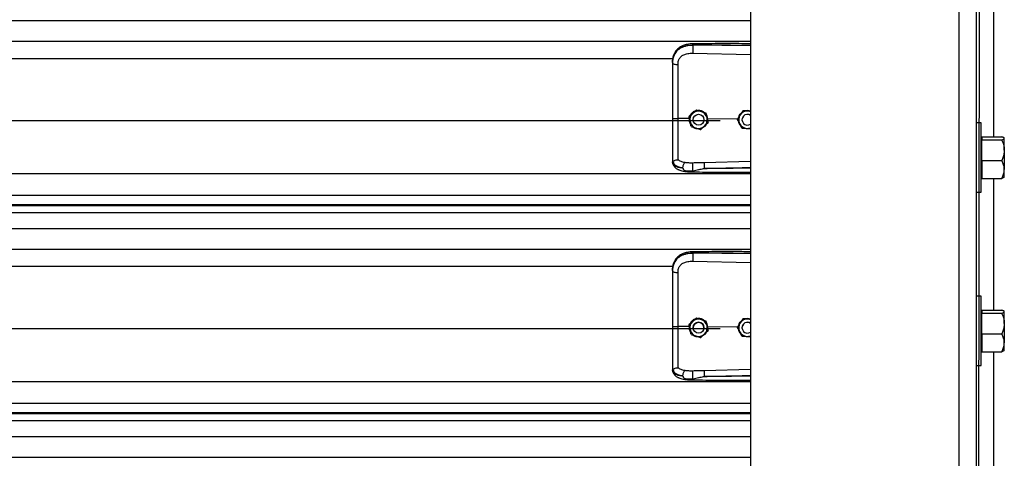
# Model space of a CAD drawing. Header units: inches. Extents: x 170 to 284, y 215 to 248.
# Tile 913 of 1056: x 230.475 to 231.446, y 242.4 to 242.834. Entities that reach past the tile are written whole.
import ezdxf

# ---------------------------------------------------------------- set-up
doc = ezdxf.new("R2010")
doc.units = ezdxf.units.IN
doc.header["$LTSCALE"] = 0.25
doc.header["$MEASUREMENT"] = 0
doc.layers.add('LH TOP OF HOOD', color=7, linetype='Continuous')

msp = doc.modelspace()

# ---------------------------------------------------------------- linework, layer by layer
at = {"layer": 'LH TOP OF HOOD'}
for p, q in [((231.4185, 239.82111), (231.42309, 244.08174)), ((231.40138, 244.03279), (231.40138, 239.82111)), ((231.4185, 244.03707), (231.4185, 239.82111)), ((231.19593, 244.02156), (231.19593, 239.82111)), ((231.43562, 242.84804), (231.43562, 242.71792)), ((227.16361, 242.83289), (231.19593, 242.83289)), ((227.16361, 242.8125), (231.19593, 242.8125)), ((231.13909, 242.80829), (231.13909, 242.8087)), ((231.19593, 242.80775), (231.13909, 242.80829)), ((231.13899, 242.8005), (231.19593, 242.79929)), ((227.24016, 242.79542), (231.11938, 242.79542)), ((231.11889, 242.79136), (231.11889, 242.79088)), ((231.14246, 242.74443), (231.14246, 242.74443)), ((231.15188, 242.74143), (231.15188, 242.74143)), ((231.1884, 242.74364), (231.1884, 242.74364)), ((231.18945, 242.74357), (231.1884, 242.74364)), ((227.19378, 242.73403), (231.16577, 242.73403)), ((231.13526, 242.73584), (231.12435, 242.73594)), ((231.13515, 242.73778), (231.13515, 242.73777)), ((231.13545, 242.73643), (231.13526, 242.73584)), ((231.13526, 242.73584), (231.13526, 242.73584)), ((231.13922, 242.73477), (231.13922, 242.73477)), ((231.14992, 242.73477), (231.14992, 242.73477)), ((231.1537, 242.73566), (231.15315, 242.73561)), ((231.1536, 242.73355), (231.1537, 242.73566)), ((231.1537, 242.73566), (231.1537, 242.73566)), ((231.18293, 242.73538), (231.1537, 242.73566)), ((231.15399, 242.73177), (231.15399, 242.73177)), ((231.18292, 242.73541), (231.18292, 242.73541)), ((231.18743, 242.73477), (231.18743, 242.73477)), ((231.42357, 242.73162), (231.4185, 242.73162)), ((231.42357, 242.69738), (231.42357, 242.73162)), ((231.19223, 242.72623), (231.19593, 242.72599)), ((231.42412, 242.71664), (231.42357, 242.71664)), ((231.42412, 242.71792), (231.42412, 242.71648)), ((231.42412, 242.71792), (231.44377, 242.71792)), ((231.42412, 242.71648), (231.42412, 242.71503)), ((231.42412, 242.70476), (231.42412, 242.71503)), ((231.42412, 242.71503), (231.44377, 242.71503)), ((231.44634, 242.71664), (231.44615, 242.71686)), ((231.44634, 242.71648), (231.44634, 242.71664)), ((231.44634, 242.70476), (231.44634, 242.71648)), ((231.42412, 242.69449), (231.42412, 242.70476)), ((231.44634, 242.70476), (231.44634, 242.68566)), ((231.11889, 242.69382), (231.11889, 242.69329)), ((231.11923, 242.69131), (231.11889, 242.69329)), ((231.19593, 242.69362), (231.15, 242.69229)), ((231.42357, 242.66314), (231.42357, 242.69738)), ((231.42412, 242.69449), (231.42412, 242.68566)), ((231.42412, 242.69449), (231.44377, 242.69449)), ((227.16361, 242.68164), (231.19593, 242.68164)), ((231.42412, 242.68566), (231.42412, 242.67684)), ((231.44634, 242.67812), (231.44634, 242.68566)), ((231.42357, 242.67812), (231.42412, 242.67812)), ((231.42412, 242.67684), (231.44377, 242.67684)), ((231.43562, 242.67684), (231.43562, 242.54672)), ((231.44615, 242.6779), (231.44634, 242.67812)), ((231.4185, 242.66314), (231.42357, 242.66314)), ((227.16361, 242.66027), (231.19593, 242.66027)), ((231.19593, 242.65078), (227.16361, 242.65078)), ((227.16361, 242.65014), (231.19593, 242.65014)), ((227.16361, 242.64312), (231.19593, 242.64312)), ((227.16361, 242.62744), (231.19593, 242.62744)), ((227.16361, 242.60705), (231.19593, 242.60705)), ((231.13899, 242.59505), (231.19593, 242.59384)), ((231.13909, 242.60284), (231.13909, 242.60325)), ((231.19593, 242.6023), (231.13909, 242.60284)), ((227.24016, 242.58998), (231.11938, 242.58998)), ((231.11889, 242.58592), (231.11889, 242.58543)), ((231.42357, 242.56041), (231.4185, 242.56041)), ((231.42357, 242.52617), (231.42357, 242.56041)), ((231.42412, 242.54672), (231.42412, 242.54527)), ((231.42412, 242.54672), (231.44377, 242.54672)), ((231.44634, 242.54543), (231.44615, 242.54566)), ((231.14246, 242.53898), (231.14246, 242.53898)), ((231.15188, 242.53598), (231.15188, 242.53598)), ((231.1884, 242.53819), (231.1884, 242.53819)), ((231.18945, 242.53812), (231.1884, 242.53819)), ((231.42412, 242.54543), (231.42357, 242.54543)), ((231.42412, 242.54527), (231.42412, 242.54382)), ((231.42412, 242.53355), (231.42412, 242.54382)), ((231.42412, 242.54382), (231.44377, 242.54382)), ((231.44634, 242.54527), (231.44634, 242.54543)), ((231.44634, 242.53355), (231.44634, 242.54527)), ((227.19378, 242.52858), (231.16577, 242.52858)), ((231.13526, 242.53039), (231.12435, 242.5305)), ((231.13515, 242.53233), (231.13515, 242.53233)), ((231.13545, 242.53098), (231.13526, 242.53039)), ((231.13526, 242.53039), (231.13526, 242.53039)), ((231.13922, 242.52933), (231.13922, 242.52932)), ((231.14992, 242.52932), (231.14992, 242.52933)), ((231.1537, 242.53022), (231.15315, 242.53016)), ((231.1536, 242.5281), (231.1537, 242.53022)), ((231.1537, 242.53022), (231.1537, 242.53022)), ((231.18293, 242.52994), (231.1537, 242.53022)), ((231.15399, 242.52633), (231.15399, 242.52633)), ((231.18292, 242.52996), (231.18292, 242.52997)), ((231.18743, 242.52933), (231.18743, 242.52932)), ((231.42357, 242.49193), (231.42357, 242.52617)), ((231.42412, 242.52328), (231.42412, 242.53355)), ((231.44634, 242.53355), (231.44634, 242.51445)), ((231.19223, 242.52078), (231.19593, 242.52054)), ((231.42412, 242.52328), (231.42412, 242.51445)), ((231.42412, 242.52328), (231.44377, 242.52328)), ((231.42357, 242.50691), (231.42412, 242.50691)), ((231.42412, 242.51445), (231.42412, 242.50563)), ((231.44615, 242.50669), (231.44634, 242.50691)), ((231.44634, 242.50691), (231.44634, 242.51445)), ((231.42412, 242.50563), (231.44377, 242.50563)), ((231.43562, 242.50563), (231.43562, 242.37646)), ((231.11889, 242.48837), (231.11889, 242.48785)), ((231.11923, 242.48586), (231.11889, 242.48785)), ((231.19593, 242.48817), (231.15, 242.48684)), ((231.4185, 242.49193), (231.42357, 242.49193)), ((227.16361, 242.4762), (231.19593, 242.4762)), ((227.16361, 242.45482), (231.19593, 242.45482)), ((231.19593, 242.44533), (227.16361, 242.44533)), ((227.16361, 242.44469), (231.19593, 242.44469)), ((227.16361, 242.43768), (231.19593, 242.43768)), ((227.16361, 242.42199), (231.19593, 242.42199)), ((227.16361, 242.4016), (231.19593, 242.4016))]:
    msp.add_line(p, q, dxfattribs=at)
at = {"layer": 'LH TOP OF HOOD', "flags": 128}
for points in [[(231.11889, 242.79088), (231.11899, 242.79058), (231.1193, 242.79029), (231.1198, 242.79003), (231.12048, 242.7898), (231.1213, 242.78961), (231.12225, 242.78946), (231.12327, 242.78937), (231.12435, 242.78933)], [(231.11889, 242.58543), (231.11899, 242.58513), (231.1193, 242.58485), (231.1198, 242.58458), (231.12048, 242.58435), (231.1213, 242.58416), (231.12225, 242.58401), (231.12327, 242.58392), (231.12435, 242.58388)]]:
    msp.add_lwpolyline(points, dxfattribs=at)
at = {"layer": 'LH TOP OF HOOD'}
for centre in [(231.14457, 242.73477), (231.14457, 242.52932)]:
    msp.add_circle(centre, 0.00535, dxfattribs=at)
for centre, radius, start, end in [((231.14457, 242.73477), 0.00856, 132.32794, 192.32794), ((231.14457, 242.73477), 0.00856, 72.32794, 132.32794), ((231.14457, 242.73477), 0.00856, 12.32794, 72.32794), ((231.19278, 242.73477), 0.00856, 86.29354, 146.29353), ((231.19278, 242.73477), 0.00535, 53.9281, 306.0719), ((231.19278, 242.73477), 0.00856, 68.40768, 86.29354), ((231.14457, 242.73477), 0.00856, 192.32794, 252.32794), ((231.14457, 242.73477), 0.00856, 312.32794, 12.32794), ((231.19278, 242.73477), 0.00856, 146.29353, 206.29354), ((231.19278, 242.73477), 0.00856, 206.29354, 266.29354), ((231.14457, 242.73477), 0.00856, 252.32794, 312.32794), ((231.19278, 242.73477), 0.00856, 266.29354, 291.59232), ((231.14457, 242.52933), 0.00856, 72.32794, 132.32794), ((231.14457, 242.52933), 0.00856, 12.32794, 72.32794), ((231.19278, 242.52933), 0.00856, 86.29354, 146.29353), ((231.19278, 242.52933), 0.00856, 68.40768, 86.29354), ((231.14457, 242.52933), 0.00856, 132.32794, 192.32794), ((231.14457, 242.52933), 0.00856, 192.32794, 252.32794), ((231.14457, 242.52933), 0.00535, 0, 180), ((231.14457, 242.52933), 0.00856, 312.32794, 12.32794), ((231.19278, 242.52933), 0.00856, 146.29353, 206.29354), ((231.19278, 242.52933), 0.00535, 53.9281, 180), ((231.19278, 242.52932), 0.00535, 53.9281, 306.0719), ((231.14457, 242.52933), 0.00856, 252.32794, 312.32794), ((231.19278, 242.52933), 0.00856, 206.29354, 266.29354), ((231.19278, 242.52933), 0.00856, 266.29354, 291.59232)]:
    msp.add_arc(centre, radius, start, end, dxfattribs=at)
for points, knots in [([(231.11889, 242.79136), (231.11895, 242.79272), (231.11907, 242.79528), (231.12004, 242.79877), (231.12133, 242.80118), (231.12269, 242.80289), (231.12378, 242.80393), (231.12484, 242.80476), (231.12583, 242.80542), (231.12706, 242.80611), (231.12865, 242.80684), (231.13132, 242.80775), (231.13485, 242.80851), (231.13776, 242.80864), (231.13909, 242.8087)], [0, 0, 0, 0, 0.130716, 0.246761, 0.357793, 0.417097, 0.479148, 0.517715, 0.55909, 0.603295, 0.663348, 0.735369, 0.879208, 1, 1, 1, 1]), ([(231.13909, 242.80829), (231.13787, 242.80825), (231.13544, 242.80819), (231.1321, 242.80757), (231.12914, 242.80662), (231.1266, 242.80541), (231.12437, 242.80386), (231.12249, 242.80202), (231.12101, 242.79989), (231.11984, 242.79732), (231.11904, 242.79427), (231.11894, 242.79201), (231.11889, 242.79088)], [0, 0, 0, 0, 0.11117, 0.222336, 0.316278, 0.410208, 0.502403, 0.594579, 0.684543, 0.774504, 0.887181, 1, 1, 1, 1]), ([(231.1391, 242.80979), (231.13811, 242.80975), (231.13621, 242.80968), (231.13291, 242.80915), (231.12968, 242.80826), (231.12693, 242.80695), (231.12495, 242.80563), (231.1233, 242.80418), (231.12199, 242.8026), (231.12091, 242.80084), (231.12006, 242.79893), (231.11931, 242.79641), (231.1191, 242.79448), (231.11898, 242.79341)], [0, 0, 0, 0, 0.097747, 0.185161, 0.330612, 0.436467, 0.508318, 0.585006, 0.671976, 0.730795, 0.803679, 0.891544, 1, 1, 1, 1]), ([(231.13909, 242.80829), (231.13906, 242.80771), (231.13902, 242.80651), (231.13898, 242.80429), (231.13896, 242.80211), (231.13898, 242.80102), (231.13899, 242.8005)], [0, 0, 0, 0, 0.240694, 0.5, 0.759306, 1, 1, 1, 1]), ([(231.1391, 242.80977), (231.1391, 242.80978), (231.1391, 242.80979), (231.13909, 242.80968), (231.13909, 242.80938), (231.13909, 242.80897), (231.13909, 242.8087)], [0, 0, 0, 0, 0.097876, 0.335386, 0.567961, 1, 1, 1, 1]), ([(231.13909, 242.8087), (231.14539, 242.80874), (231.15863, 242.80882), (231.17758, 242.80864), (231.19022, 242.80842), (231.19593, 242.80832)], [0, 0, 0, 0, 0.33267, 0.698436, 1, 1, 1, 1]), ([(231.19593, 242.80987), (231.19303, 242.80989), (231.18241, 242.80994), (231.16346, 242.80998), (231.14742, 242.80985), (231.1391, 242.80979)], [0, 0, 0, 0, 0.153046, 0.561044, 1, 1, 1, 1]), ([(231.12477, 242.79326), (231.12477, 242.79326), (231.12488, 242.79362), (231.12537, 242.79503), (231.12691, 242.79723), (231.12997, 242.79913), (231.13409, 242.80034), (231.13724, 242.80044), (231.13899, 242.8005)], [0, 0, 0, 0, 0.000004, 0.065095, 0.26167, 0.475311, 0.709366, 1, 1, 1, 1]), ([(231.11889, 242.79088), (231.11889, 242.78725), (231.11889, 242.77997), (231.11889, 242.76889), (231.11889, 242.75771), (231.11889, 242.74674), (231.11889, 242.73949), (231.11889, 242.73601)], [0, 0, 0, 0, 0.2027568, 0.4061036, 0.6088604, 0.8122072, 1, 1, 1, 1]), ([(231.12435, 242.78933), (231.12442, 242.79065), (231.12449, 242.79198), (231.12477, 242.79326), (231.12477, 242.79326)], [0, 0, 0, 0, 0.9999804, 1, 1, 1, 1]), ([(231.12435, 242.73594), (231.12435, 242.73594), (231.12435, 242.73933), (231.12435, 242.74638), (231.12435, 242.75705), (231.12435, 242.76793), (231.12435, 242.77871), (231.12435, 242.78579), (231.12435, 242.78933)], [0, 0, 0, 0, 0.000001, 0.187792, 0.390844, 0.593896, 0.796948, 1, 1, 1, 1]), ([(231.13515, 242.73778), (231.13566, 242.73824), (231.13668, 242.73917), (231.13793, 242.74031), (231.13864, 242.74096), (231.13881, 242.7411)], [0, 0, 0, 0, 0.42997, 0.87006, 1, 1, 1, 1]), ([(231.13515, 242.73777), (231.13566, 242.73823), (231.13668, 242.73917), (231.13793, 242.7403), (231.13864, 242.74095), (231.13881, 242.7411)], [0, 0, 0, 0, 0.42997, 0.87006, 1, 1, 1, 1]), ([(231.14118, 242.74327), (231.14105, 242.74324), (231.13989, 242.74298), (231.13814, 242.74152), (231.13652, 242.73991), (231.13619, 242.7388), (231.13616, 242.73869)], [0, 0, 0, 0, 0.059315, 0.505277, 0.94972, 1, 1, 1, 1]), ([(231.13881, 242.7411), (231.13975, 242.74196), (231.141, 242.7431), (231.14217, 242.74417), (231.14246, 242.74443)], [0, 0, 0, 0, 0.749773, 1, 1, 1, 1]), ([(231.13881, 242.7411), (231.13975, 242.74196), (231.141, 242.7431), (231.14217, 242.74416), (231.14246, 242.74443)], [0, 0, 0, 0, 0.749773, 1, 1, 1, 1]), ([(231.14246, 242.74443), (231.14286, 242.7443), (231.14436, 242.74382), (231.14598, 242.74331), (231.14717, 242.74293)], [0, 0, 0, 0, 0.264307, 1, 1, 1, 1]), ([(231.14246, 242.74443), (231.14286, 242.74431), (231.14436, 242.74383), (231.14598, 242.74331), (231.14717, 242.74293)], [0, 0, 0, 0, 0.264307, 1, 1, 1, 1]), ([(231.14983, 242.74208), (231.14947, 242.74237), (231.14831, 242.74332), (231.14626, 242.74389), (231.14469, 242.74389), (231.14415, 242.74389)], [0, 0, 0, 0, 0.225517, 0.735556, 1, 1, 1, 1]), ([(231.14717, 242.74293), (231.14736, 242.74287), (231.14881, 242.74241), (231.15041, 242.7419), (231.15174, 242.74148), (231.15188, 242.74143)], [0, 0, 0, 0, 0.1156469, 0.9045343, 1, 1, 1, 1]), ([(231.14717, 242.74293), (231.14736, 242.74287), (231.14881, 242.74241), (231.15041, 242.7419), (231.15174, 242.74148), (231.15188, 242.74143)], [0, 0, 0, 0, 0.115647, 0.904534, 1, 1, 1, 1]), ([(231.15188, 242.74143), (231.15203, 242.74076), (231.15232, 242.73941), (231.15268, 242.73776), (231.15289, 242.73682), (231.15293, 242.7366)], [0, 0, 0, 0, 0.42997, 0.87006, 1, 1, 1, 1]), ([(231.15188, 242.74143), (231.15203, 242.74076), (231.15232, 242.73941), (231.15268, 242.73776), (231.15289, 242.73682), (231.15293, 242.7366)], [0, 0, 0, 0, 0.42997, 0.87006, 1, 1, 1, 1]), ([(231.18706, 242.74163), (231.18674, 242.74141), (231.18559, 242.74062), (231.1845, 242.73902), (231.1842, 242.73762), (231.18411, 242.7372)], [0, 0, 0, 0, 0.212514, 0.767063, 1, 1, 1, 1]), ([(231.1884, 242.74364), (231.18802, 242.74307), (231.18726, 242.74191), (231.18632, 242.74051), (231.18578, 242.73971), (231.18566, 242.73952)], [0, 0, 0, 0, 0.4299704, 0.8700602, 1, 1, 1, 1]), ([(231.1884, 242.74364), (231.18802, 242.74307), (231.18726, 242.74192), (231.18632, 242.74051), (231.18578, 242.73971), (231.18566, 242.73953)], [0, 0, 0, 0, 0.42997, 0.87006, 1, 1, 1, 1]), ([(231.19334, 242.74332), (231.19207, 242.7434), (231.19037, 242.74351), (231.1888, 242.74361), (231.1884, 242.74364)], [0, 0, 0, 0, 0.749773, 1, 1, 1, 1]), ([(231.19541, 242.74318), (231.19475, 242.74338), (231.19348, 242.74377), (231.19191, 242.74379), (231.19113, 242.74353), (231.19096, 242.74347)], [0, 0, 0, 0, 0.456542, 0.877502, 1, 1, 1, 1]), ([(231.19593, 242.74315), (231.19529, 242.74319), (231.19443, 242.74324), (231.19356, 242.7433), (231.19334, 242.74332)], [0, 0, 0, 0, 0.7486223, 1, 1, 1, 1]), ([(231.11889, 242.73601), (231.11889, 242.73298), (231.11889, 242.7268), (231.11889, 242.71801), (231.11889, 242.70985), (231.11889, 242.70327), (231.11889, 242.69788), (231.11889, 242.69518), (231.11889, 242.69382)], [0, 0, 0, 0, 0.187091, 0.380392, 0.555876, 0.736448, 0.867195, 1, 1, 1, 1]), ([(231.12435, 242.69525), (231.12435, 242.69552), (231.12435, 242.69709), (231.12435, 242.70052), (231.12435, 242.70612), (231.12435, 242.71256), (231.12435, 242.71979), (231.12435, 242.72766), (231.12435, 242.73319), (231.12435, 242.73594), (231.12435, 242.73594)], [0, 0, 0, 0, 0.031558, 0.189146, 0.346734, 0.504328, 0.661923, 0.83096, 0.999998, 1, 1, 1, 1]), ([(231.13621, 242.73295), (231.13594, 242.73419), (231.13557, 242.73585), (231.13524, 242.73739), (231.13515, 242.73777)], [0, 0, 0, 0, 0.749773, 1, 1, 1, 1]), ([(231.13526, 242.73584), (231.13523, 242.73539), (231.13512, 242.73395), (231.13554, 242.73179), (231.13649, 242.73043), (231.13688, 242.72988)], [0, 0, 0, 0, 0.215662, 0.681463, 1, 1, 1, 1]), ([(231.13726, 242.72812), (231.13712, 242.72879), (231.13682, 242.73014), (231.13646, 242.73179), (231.13626, 242.73273), (231.13621, 242.73295)], [0, 0, 0, 0, 0.42997, 0.87006, 1, 1, 1, 1]), ([(231.14898, 242.72721), (231.14949, 242.72747), (231.15089, 242.7282), (231.15213, 242.72943), (231.15251, 242.73041), (231.15253, 242.73044)], [0, 0, 0, 0, 0.353696, 0.9777456, 1, 1, 1, 1]), ([(231.15399, 242.73177), (231.15348, 242.73131), (231.15246, 242.73038), (231.15121, 242.72924), (231.1505, 242.72859), (231.15034, 242.72844)], [0, 0, 0, 0, 0.4299704, 0.8700602, 1, 1, 1, 1]), ([(231.1537, 242.73566), (231.1537, 242.73566), (231.1536, 242.73664), (231.15334, 242.73803), (231.15254, 242.73912), (231.15232, 242.73942)], [0, 0, 0, 0, 0.00002, 0.727264, 1, 1, 1, 1]), ([(231.15293, 242.7366), (231.15321, 242.73536), (231.15357, 242.7337), (231.15391, 242.73216), (231.15399, 242.73177)], [0, 0, 0, 0, 0.749773, 1, 1, 1, 1]), ([(231.15293, 242.7366), (231.15321, 242.73536), (231.15357, 242.7337), (231.15391, 242.73216), (231.15399, 242.73177)], [0, 0, 0, 0, 0.749773, 1, 1, 1, 1]), ([(231.18566, 242.73953), (231.18496, 242.73847), (231.18401, 242.73706), (231.18314, 242.73574), (231.18292, 242.73541)], [0, 0, 0, 0, 0.749773, 1, 1, 1, 1]), ([(231.18566, 242.73952), (231.18496, 242.73847), (231.18401, 242.73705), (231.18314, 242.73574), (231.18292, 242.73541)], [0, 0, 0, 0, 0.749773, 1, 1, 1, 1]), ([(231.18511, 242.73098), (231.18502, 242.73116), (231.18434, 242.73253), (231.1836, 242.73403), (231.18299, 242.73528), (231.18292, 242.73541)], [0, 0, 0, 0, 0.115647, 0.904534, 1, 1, 1, 1]), ([(231.18386, 242.73352), (231.1839, 242.73306), (231.18405, 242.73166), (231.1849, 242.73006), (231.18583, 242.72926), (231.18606, 242.72906)], [0, 0, 0, 0, 0.27167, 0.821115, 1, 1, 1, 1]), ([(231.1873, 242.72655), (231.18711, 242.72692), (231.18641, 242.72834), (231.18566, 242.72986), (231.18511, 242.73098)], [0, 0, 0, 0, 0.264307, 1, 1, 1, 1]), ([(231.13726, 242.72812), (231.13766, 242.72799), (231.13917, 242.72751), (231.14078, 242.727), (231.14197, 242.72662)], [0, 0, 0, 0, 0.264307, 1, 1, 1, 1]), ([(231.13942, 242.72743), (231.1395, 242.72736), (231.14037, 242.72663), (231.14194, 242.72615), (231.14338, 242.72607), (231.14378, 242.72604)], [0, 0, 0, 0, 0.06741, 0.74151, 1, 1, 1, 1]), ([(231.14197, 242.72662), (231.14216, 242.72656), (231.14362, 242.72609), (231.14521, 242.72558), (231.14654, 242.72516), (231.14668, 242.72512)], [0, 0, 0, 0, 0.1156469, 0.9045343, 1, 1, 1, 1]), ([(231.15034, 242.72844), (231.1494, 242.72759), (231.14814, 242.72645), (231.14697, 242.72538), (231.14668, 242.72512)], [0, 0, 0, 0, 0.749773, 1, 1, 1, 1]), ([(231.1873, 242.72655), (231.18798, 242.72651), (231.18936, 242.72642), (231.19105, 242.72631), (231.19201, 242.72625), (231.19223, 242.72623)], [0, 0, 0, 0, 0.42997, 0.87006, 1, 1, 1, 1]), ([(231.44634, 242.71648), (231.44624, 242.71668), (231.44604, 242.71709), (231.44489, 242.71757), (231.44402, 242.71784), (231.44377, 242.71792)], [0, 0, 0, 0, 0.406291, 0.827266, 1, 1, 1, 1]), ([(231.44377, 242.71503), (231.44445, 242.71525), (231.44582, 242.71571), (231.44633, 242.71621), (231.44634, 242.71647), (231.44634, 242.71648)], [0, 0, 0, 0, 0.484341, 0.986328, 1, 1, 1, 1]), ([(231.44377, 242.71503), (231.44415, 242.71416), (231.44506, 242.7121), (231.4461, 242.70867), (231.44626, 242.70607), (231.44634, 242.70476)], [0, 0, 0, 0, 0.2654599, 0.6280765, 1, 1, 1, 1]), ([(231.44634, 242.70476), (231.44634, 242.70452), (231.44632, 242.70298), (231.4459, 242.70011), (231.44487, 242.69694), (231.44404, 242.69509), (231.44377, 242.69449)], [0, 0, 0, 0, 0.066532, 0.435283, 0.814551, 1, 1, 1, 1]), ([(231.11889, 242.69382), (231.11889, 242.69382), (231.11889, 242.69381), (231.1189, 242.6937), (231.119, 242.69363), (231.11908, 242.69356)], [0, 0, 0, 0, 0.011935, 0.118982, 1, 1, 1, 1]), ([(231.11908, 242.69357), (231.11936, 242.69285), (231.11993, 242.69137), (231.12198, 242.68953), (231.12497, 242.68798), (231.12769, 242.68735), (231.12909, 242.68703)], [0, 0, 0, 0, 0.230526, 0.473488, 0.729738, 1, 1, 1, 1]), ([(231.11909, 242.69357), (231.11914, 242.69356), (231.11924, 242.69355), (231.11953, 242.69373), (231.11999, 242.69406), (231.12087, 242.69464), (231.12235, 242.69526), (231.12369, 242.69526), (231.12435, 242.69526)], [0, 0, 0, 0, 0.1136769, 0.2333502, 0.3620694, 0.5019164, 0.7557449, 1, 1, 1, 1]), ([(231.13118, 242.69243), (231.12981, 242.69272), (231.12772, 242.69316), (231.12555, 242.6942), (231.12475, 242.6949), (231.12435, 242.69526)], [0, 0, 0, 0, 0.490199, 0.743885, 1, 1, 1, 1]), ([(231.12909, 242.68703), (231.12912, 242.68756), (231.12917, 242.68866), (231.12965, 242.69033), (231.13035, 242.69171), (231.13091, 242.6922), (231.13118, 242.69243)], [0, 0, 0, 0, 0.240768, 0.5, 0.759232, 1, 1, 1, 1]), ([(231.13901, 242.69202), (231.13766, 242.69202), (231.13496, 242.692), (231.13245, 242.69229), (231.1312, 242.69243)], [0, 0, 0, 0, 0.500392, 1, 1, 1, 1]), ([(231.1391, 242.68445), (231.13908, 242.68469), (231.13905, 242.6852), (231.139, 242.68621), (231.13897, 242.6874), (231.13894, 242.68867), (231.13894, 242.68987), (231.13895, 242.69087), (231.13898, 242.69161), (231.139, 242.69189), (231.13901, 242.69202)], [0, 0, 0, 0, 0.109851, 0.231726, 0.363178, 0.5, 0.636822, 0.768274, 0.890149, 1, 1, 1, 1]), ([(231.15, 242.69229), (231.14817, 242.69224), (231.1445, 242.69214), (231.14084, 242.69206), (231.13901, 242.69202)], [0, 0, 0, 0, 0.49998, 1, 1, 1, 1]), ([(231.15, 242.69229), (231.14999, 242.69205), (231.14998, 242.69168), (231.14998, 242.69082), (231.14999, 242.69004), (231.15, 242.68918), (231.15003, 242.68802), (231.15006, 242.68718), (231.15007, 242.68663)], [0, 0, 0, 0, 0.239451, 0.368343, 0.49997, 0.631601, 0.760506, 1, 1, 1, 1]), ([(231.44634, 242.68566), (231.44624, 242.6869), (231.44604, 242.68941), (231.44489, 242.69234), (231.44402, 242.694), (231.44377, 242.69449)], [0, 0, 0, 0, 0.406291, 0.827266, 1, 1, 1, 1]), ([(231.12909, 242.68703), (231.12855, 242.68709), (231.12724, 242.68722), (231.12584, 242.68745), (231.12489, 242.68765), (231.12365, 242.68792), (231.12197, 242.68849), (231.12015, 242.68962), (231.11954, 242.69073), (231.11923, 242.69131)], [0, 0, 0, 0, 0.109188, 0.260819, 0.307798, 0.335524, 0.562789, 0.774954, 1, 1, 1, 1]), ([(231.11925, 242.69126), (231.11944, 242.69068), (231.11979, 242.68957), (231.1208, 242.68815), (231.12193, 242.68708), (231.12308, 242.68628), (231.12413, 242.68573), (231.12507, 242.68531), (231.12632, 242.68485), (231.12826, 242.68429), (231.13114, 242.68373), (231.13487, 242.6833), (231.13765, 242.68324), (231.13914, 242.6832)], [0, 0, 0, 0, 0.098431, 0.184822, 0.257308, 0.315887, 0.372274, 0.41214, 0.461592, 0.557588, 0.682876, 0.830318, 1, 1, 1, 1]), ([(231.12909, 242.68703), (231.12917, 242.68666), (231.12927, 242.68614), (231.12964, 242.68554), (231.13006, 242.68511), (231.13087, 242.68467), (231.13234, 242.6843), (231.1351, 242.68406), (231.1375, 242.6843), (231.1391, 242.68445)], [0, 0, 0, 0, 0.100127, 0.139586, 0.189714, 0.258234, 0.369736, 0.580348, 1, 1, 1, 1]), ([(231.1391, 242.68445), (231.14088, 242.6848), (231.14266, 242.68515), (231.14448, 242.68552), (231.14455, 242.68553), (231.14479, 242.68558), (231.14566, 242.68575), (231.1473, 242.68607), (231.14883, 242.68643), (231.14973, 242.68659), (231.14981, 242.68661)], [0, 0, 0, 0, 0.502275, 0.504579, 0.508657, 0.522131, 0.570331, 0.751426, 0.97869, 1, 1, 1, 1]), ([(231.13914, 242.68322), (231.13914, 242.68321), (231.13914, 242.68315), (231.13912, 242.68334), (231.13911, 242.68367), (231.1391, 242.6841), (231.1391, 242.68439), (231.1391, 242.68445)], [0, 0, 0, 0, 0.034367, 0.324567, 0.621015, 0.917463, 1, 1, 1, 1]), ([(231.13914, 242.6832), (231.14334, 242.68318), (231.15231, 242.68313), (231.16666, 242.68309), (231.18139, 242.68307), (231.19135, 242.68306), (231.19593, 242.68306)], [0, 0, 0, 0, 0.2216322, 0.4741489, 0.7576484, 1, 1, 1, 1]), ([(231.15007, 242.68663), (231.15397, 242.68673), (231.16224, 242.68694), (231.17536, 242.68722), (231.1863, 242.68743), (231.19332, 242.68756), (231.19549, 242.6876), (231.19593, 242.68761)], [0, 0, 0, 0, 0.25516, 0.541071, 0.857735, 0.971288, 1, 1, 1, 1]), ([(231.19593, 242.68696), (231.19334, 242.68693), (231.18827, 242.68687), (231.18071, 242.68679), (231.17305, 242.68672), (231.1653, 242.68667), (231.15757, 242.68663), (231.15254, 242.68663), (231.15007, 242.68663)], [0, 0, 0, 0, 0.169941, 0.331425, 0.494842, 0.670531, 0.838916, 1, 1, 1, 1]), ([(231.44377, 242.67684), (231.44445, 242.67821), (231.44582, 242.681), (231.44633, 242.68405), (231.44634, 242.68562), (231.44634, 242.68566)], [0, 0, 0, 0, 0.484341, 0.986328, 1, 1, 1, 1]), ([(231.44608, 242.67795), (231.44603, 242.67786), (231.44585, 242.67756), (231.44488, 242.67719), (231.44402, 242.67691), (231.44377, 242.67684)], [0, 0, 0, 0, 0.237471, 0.77815, 1, 1, 1, 1]), ([(231.1391, 242.60434), (231.13811, 242.6043), (231.13621, 242.60423), (231.13291, 242.6037), (231.12968, 242.60281), (231.12693, 242.6015), (231.12495, 242.60018), (231.1233, 242.59874), (231.12199, 242.59715), (231.12091, 242.5954), (231.12006, 242.59349), (231.11931, 242.59097), (231.1191, 242.58903), (231.11898, 242.58796)], [0, 0, 0, 0, 0.097747, 0.185161, 0.330612, 0.436467, 0.508318, 0.585006, 0.671976, 0.730795, 0.803679, 0.891544, 1, 1, 1, 1]), ([(231.1391, 242.60433), (231.1391, 242.60433), (231.1391, 242.60434), (231.13909, 242.60423), (231.13909, 242.60394), (231.13909, 242.60352), (231.13909, 242.60325)], [0, 0, 0, 0, 0.097876, 0.335386, 0.567961, 1, 1, 1, 1]), ([(231.19593, 242.60443), (231.19303, 242.60444), (231.18241, 242.60449), (231.16346, 242.60453), (231.14742, 242.60441), (231.1391, 242.60434)], [0, 0, 0, 0, 0.153046, 0.561044, 1, 1, 1, 1]), ([(231.11889, 242.58592), (231.11895, 242.58727), (231.11907, 242.58983), (231.12004, 242.59332), (231.12133, 242.59574), (231.12269, 242.59744), (231.12378, 242.59848), (231.12484, 242.59931), (231.12583, 242.59997), (231.12706, 242.60067), (231.12865, 242.60139), (231.13132, 242.6023), (231.13485, 242.60306), (231.13776, 242.60319), (231.13909, 242.60325)], [0, 0, 0, 0, 0.1307157, 0.246761, 0.3577928, 0.4170972, 0.4791482, 0.5177152, 0.5590897, 0.6032945, 0.6633485, 0.7353692, 0.8792083, 1, 1, 1, 1]), ([(231.13909, 242.60284), (231.13787, 242.60281), (231.13544, 242.60274), (231.1321, 242.60212), (231.12914, 242.60118), (231.1266, 242.59996), (231.12437, 242.59841), (231.12249, 242.59657), (231.12101, 242.59444), (231.11984, 242.59187), (231.11904, 242.58882), (231.11894, 242.58656), (231.11889, 242.58543)], [0, 0, 0, 0, 0.11117, 0.222336, 0.316278, 0.410208, 0.502403, 0.594579, 0.684543, 0.774504, 0.887181, 1, 1, 1, 1]), ([(231.12477, 242.58781), (231.12477, 242.58781), (231.12488, 242.58817), (231.12537, 242.58958), (231.12691, 242.59178), (231.12997, 242.59368), (231.13409, 242.5949), (231.13724, 242.595), (231.13899, 242.59505)], [0, 0, 0, 0, 0.000004, 0.065095, 0.26167, 0.475311, 0.709366, 1, 1, 1, 1]), ([(231.13909, 242.60284), (231.13906, 242.60226), (231.13902, 242.60107), (231.13898, 242.59884), (231.13896, 242.59666), (231.13898, 242.59558), (231.13899, 242.59505)], [0, 0, 0, 0, 0.240694, 0.5, 0.759306, 1, 1, 1, 1]), ([(231.13909, 242.60325), (231.14539, 242.60329), (231.15863, 242.60337), (231.17758, 242.60319), (231.19022, 242.60297), (231.19593, 242.60287)], [0, 0, 0, 0, 0.33267, 0.698436, 1, 1, 1, 1]), ([(231.11889, 242.58543), (231.11889, 242.5818), (231.11889, 242.57453), (231.11889, 242.56345), (231.11889, 242.55226), (231.11889, 242.54129), (231.11889, 242.53405), (231.11889, 242.53057)], [0, 0, 0, 0, 0.202757, 0.406104, 0.60886, 0.812207, 1, 1, 1, 1]), ([(231.12435, 242.58388), (231.12442, 242.5852), (231.12449, 242.58653), (231.12477, 242.58781), (231.12477, 242.58781)], [0, 0, 0, 0, 0.9999804, 1, 1, 1, 1]), ([(231.12435, 242.5305), (231.12435, 242.5305), (231.12435, 242.53388), (231.12435, 242.54093), (231.12435, 242.5516), (231.12435, 242.56248), (231.12435, 242.57327), (231.12435, 242.58034), (231.12435, 242.58388)], [0, 0, 0, 0, 0.000001, 0.187792, 0.390844, 0.593896, 0.796948, 1, 1, 1, 1]), ([(231.44634, 242.54527), (231.44624, 242.54547), (231.44604, 242.54589), (231.44489, 242.54636), (231.44402, 242.54664), (231.44377, 242.54672)], [0, 0, 0, 0, 0.406291, 0.827266, 1, 1, 1, 1]), ([(231.14118, 242.53782), (231.14105, 242.53779), (231.13989, 242.53753), (231.13814, 242.53607), (231.13652, 242.53446), (231.13619, 242.53336), (231.13616, 242.53324)], [0, 0, 0, 0, 0.059315, 0.505277, 0.94972, 1, 1, 1, 1]), ([(231.13881, 242.53566), (231.13975, 242.53651), (231.141, 242.53766), (231.14217, 242.53872), (231.14246, 242.53898)], [0, 0, 0, 0, 0.749773, 1, 1, 1, 1]), ([(231.13881, 242.53565), (231.13975, 242.53651), (231.141, 242.53765), (231.14217, 242.53872), (231.14246, 242.53898)], [0, 0, 0, 0, 0.749773, 1, 1, 1, 1]), ([(231.14246, 242.53898), (231.14286, 242.53886), (231.14436, 242.53838), (231.14598, 242.53786), (231.14717, 242.53748)], [0, 0, 0, 0, 0.264307, 1, 1, 1, 1]), ([(231.14246, 242.53898), (231.14286, 242.53886), (231.14436, 242.53838), (231.14598, 242.53786), (231.14717, 242.53748)], [0, 0, 0, 0, 0.264307, 1, 1, 1, 1]), ([(231.14983, 242.53664), (231.14947, 242.53693), (231.14831, 242.53787), (231.14626, 242.53844), (231.14469, 242.53844), (231.14415, 242.53844)], [0, 0, 0, 0, 0.225517, 0.735556, 1, 1, 1, 1]), ([(231.14717, 242.53748), (231.14736, 242.53742), (231.14881, 242.53696), (231.15041, 242.53645), (231.15174, 242.53603), (231.15188, 242.53598)], [0, 0, 0, 0, 0.1156469, 0.9045343, 1, 1, 1, 1]), ([(231.14717, 242.53748), (231.14736, 242.53742), (231.14881, 242.53696), (231.15041, 242.53645), (231.15174, 242.53603), (231.15188, 242.53598)], [0, 0, 0, 0, 0.115647, 0.904534, 1, 1, 1, 1]), ([(231.15188, 242.53598), (231.15203, 242.53531), (231.15232, 242.53396), (231.15268, 242.53231), (231.15289, 242.53137), (231.15293, 242.53115)], [0, 0, 0, 0, 0.42997, 0.87006, 1, 1, 1, 1]), ([(231.15188, 242.53598), (231.15203, 242.53532), (231.15232, 242.53396), (231.15268, 242.53231), (231.15289, 242.53137), (231.15293, 242.53116)], [0, 0, 0, 0, 0.42997, 0.87006, 1, 1, 1, 1]), ([(231.18706, 242.53618), (231.18674, 242.53596), (231.18559, 242.53517), (231.1845, 242.53357), (231.1842, 242.53217), (231.18411, 242.53175)], [0, 0, 0, 0, 0.212514, 0.767063, 1, 1, 1, 1]), ([(231.1884, 242.53819), (231.18802, 242.53762), (231.18726, 242.53647), (231.18632, 242.53506), (231.18578, 242.53426), (231.18566, 242.53408)], [0, 0, 0, 0, 0.4299704, 0.8700602, 1, 1, 1, 1]), ([(231.1884, 242.53819), (231.18802, 242.53762), (231.18726, 242.53647), (231.18632, 242.53506), (231.18578, 242.53426), (231.18566, 242.53408)], [0, 0, 0, 0, 0.42997, 0.87006, 1, 1, 1, 1]), ([(231.19334, 242.53787), (231.19207, 242.53795), (231.19037, 242.53806), (231.1888, 242.53816), (231.1884, 242.53819)], [0, 0, 0, 0, 0.749773, 1, 1, 1, 1]), ([(231.19541, 242.53774), (231.19475, 242.53794), (231.19348, 242.53832), (231.19191, 242.53835), (231.19113, 242.53808), (231.19096, 242.53802)], [0, 0, 0, 0, 0.456542, 0.877502, 1, 1, 1, 1]), ([(231.19593, 242.5377), (231.19529, 242.53774), (231.19443, 242.5378), (231.19356, 242.53785), (231.19334, 242.53787)], [0, 0, 0, 0, 0.7486223, 1, 1, 1, 1]), ([(231.44377, 242.54382), (231.44445, 242.54405), (231.44582, 242.54451), (231.44633, 242.54501), (231.44634, 242.54526), (231.44634, 242.54527)], [0, 0, 0, 0, 0.484341, 0.986328, 1, 1, 1, 1]), ([(231.44377, 242.54382), (231.44415, 242.54295), (231.44506, 242.5409), (231.4461, 242.53747), (231.44626, 242.53487), (231.44634, 242.53355)], [0, 0, 0, 0, 0.26546, 0.628076, 1, 1, 1, 1]), ([(231.11889, 242.53057), (231.11889, 242.52753), (231.11889, 242.52135), (231.11889, 242.51257), (231.11889, 242.5044), (231.11889, 242.49782), (231.11889, 242.49244), (231.11889, 242.48974), (231.11889, 242.48837)], [0, 0, 0, 0, 0.187091, 0.380392, 0.555876, 0.736448, 0.867195, 1, 1, 1, 1]), ([(231.12435, 242.48981), (231.12435, 242.49007), (231.12435, 242.49164), (231.12435, 242.49508), (231.12435, 242.50068), (231.12435, 242.50712), (231.12435, 242.51434), (231.12435, 242.52222), (231.12435, 242.52775), (231.12435, 242.5305), (231.12435, 242.5305)], [0, 0, 0, 0, 0.031558, 0.189146, 0.346734, 0.504328, 0.661923, 0.83096, 0.999998, 1, 1, 1, 1]), ([(231.13515, 242.53233), (231.13566, 242.53279), (231.13668, 242.53372), (231.13793, 242.53486), (231.13864, 242.53551), (231.13881, 242.53566)], [0, 0, 0, 0, 0.42997, 0.87006, 1, 1, 1, 1]), ([(231.13515, 242.53233), (231.13566, 242.53279), (231.13668, 242.53372), (231.13793, 242.53486), (231.13864, 242.53551), (231.13881, 242.53565)], [0, 0, 0, 0, 0.42997, 0.87006, 1, 1, 1, 1]), ([(231.13621, 242.5275), (231.13594, 242.52874), (231.13557, 242.5304), (231.13524, 242.53194), (231.13515, 242.53233)], [0, 0, 0, 0, 0.749773, 1, 1, 1, 1]), ([(231.13526, 242.53039), (231.13523, 242.52994), (231.13512, 242.5285), (231.13554, 242.52634), (231.13649, 242.52499), (231.13688, 242.52444)], [0, 0, 0, 0, 0.215662, 0.681463, 1, 1, 1, 1]), ([(231.13726, 242.52267), (231.13712, 242.52334), (231.13682, 242.52469), (231.13646, 242.52634), (231.13626, 242.52728), (231.13621, 242.5275)], [0, 0, 0, 0, 0.42997, 0.87006, 1, 1, 1, 1]), ([(231.15399, 242.52633), (231.15348, 242.52586), (231.15246, 242.52493), (231.15121, 242.5238), (231.1505, 242.52315), (231.15034, 242.523)], [0, 0, 0, 0, 0.4299704, 0.8700602, 1, 1, 1, 1]), ([(231.1537, 242.53022), (231.1537, 242.53022), (231.1536, 242.53119), (231.15334, 242.53258), (231.15254, 242.53367), (231.15232, 242.53397)], [0, 0, 0, 0, 0.00002, 0.727264, 1, 1, 1, 1]), ([(231.15293, 242.53116), (231.15321, 242.52991), (231.15357, 242.52825), (231.15391, 242.52671), (231.15399, 242.52633)], [0, 0, 0, 0, 0.749773, 1, 1, 1, 1]), ([(231.15293, 242.53115), (231.15321, 242.52991), (231.15357, 242.52825), (231.15391, 242.52671), (231.15399, 242.52633)], [0, 0, 0, 0, 0.749773, 1, 1, 1, 1]), ([(231.18566, 242.53408), (231.18496, 242.53302), (231.18401, 242.53161), (231.18314, 242.53029), (231.18292, 242.52996)], [0, 0, 0, 0, 0.749773, 1, 1, 1, 1]), ([(231.18566, 242.53408), (231.18496, 242.53302), (231.18401, 242.53161), (231.18314, 242.5303), (231.18292, 242.52997)], [0, 0, 0, 0, 0.749773, 1, 1, 1, 1]), ([(231.18511, 242.52553), (231.18502, 242.52571), (231.18434, 242.52708), (231.1836, 242.52858), (231.18299, 242.52983), (231.18292, 242.52996)], [0, 0, 0, 0, 0.115647, 0.904534, 1, 1, 1, 1]), ([(231.18386, 242.52807), (231.1839, 242.52761), (231.18405, 242.52621), (231.1849, 242.52462), (231.18583, 242.52381), (231.18606, 242.52361)], [0, 0, 0, 0, 0.27167, 0.821115, 1, 1, 1, 1]), ([(231.44634, 242.53355), (231.44634, 242.53332), (231.44632, 242.53178), (231.4459, 242.5289), (231.44487, 242.52573), (231.44404, 242.52388), (231.44377, 242.52328)], [0, 0, 0, 0, 0.066532, 0.435283, 0.814551, 1, 1, 1, 1]), ([(231.13726, 242.52267), (231.13766, 242.52254), (231.13917, 242.52206), (231.14078, 242.52155), (231.14197, 242.52117)], [0, 0, 0, 0, 0.264307, 1, 1, 1, 1]), ([(231.13942, 242.52198), (231.1395, 242.52192), (231.14037, 242.52118), (231.14194, 242.5207), (231.14338, 242.52062), (231.14378, 242.52059)], [0, 0, 0, 0, 0.06741, 0.74151, 1, 1, 1, 1]), ([(231.14197, 242.52117), (231.14216, 242.52111), (231.14362, 242.52065), (231.14521, 242.52014), (231.14654, 242.51971), (231.14668, 242.51967)], [0, 0, 0, 0, 0.1156469, 0.9045343, 1, 1, 1, 1]), ([(231.15034, 242.523), (231.1494, 242.52214), (231.14814, 242.521), (231.14697, 242.51994), (231.14668, 242.51967)], [0, 0, 0, 0, 0.749773, 1, 1, 1, 1]), ([(231.14898, 242.52176), (231.14949, 242.52202), (231.15089, 242.52275), (231.15213, 242.52398), (231.15251, 242.52496), (231.15253, 242.52499)], [0, 0, 0, 0, 0.353696, 0.9777456, 1, 1, 1, 1]), ([(231.1873, 242.5211), (231.18711, 242.52148), (231.18641, 242.52289), (231.18566, 242.52441), (231.18511, 242.52553)], [0, 0, 0, 0, 0.264307, 1, 1, 1, 1]), ([(231.1873, 242.5211), (231.18798, 242.52106), (231.18936, 242.52097), (231.19105, 242.52086), (231.19201, 242.5208), (231.19223, 242.52078)], [0, 0, 0, 0, 0.42997, 0.87006, 1, 1, 1, 1]), ([(231.44634, 242.51445), (231.44624, 242.51569), (231.44604, 242.5182), (231.44489, 242.52113), (231.44402, 242.52279), (231.44377, 242.52328)], [0, 0, 0, 0, 0.406291, 0.827266, 1, 1, 1, 1]), ([(231.44377, 242.50563), (231.44445, 242.507), (231.44582, 242.5098), (231.44633, 242.51285), (231.44634, 242.51441), (231.44634, 242.51445)], [0, 0, 0, 0, 0.484341, 0.986328, 1, 1, 1, 1]), ([(231.44608, 242.50675), (231.44603, 242.50666), (231.44585, 242.50635), (231.44488, 242.50598), (231.44402, 242.50571), (231.44377, 242.50563)], [0, 0, 0, 0, 0.237471, 0.77815, 1, 1, 1, 1]), ([(231.11889, 242.48837), (231.11889, 242.48837), (231.11889, 242.48836), (231.1189, 242.48826), (231.119, 242.48818), (231.11908, 242.48811)], [0, 0, 0, 0, 0.011935, 0.118982, 1, 1, 1, 1]), ([(231.11908, 242.48812), (231.11936, 242.4874), (231.11993, 242.48592), (231.12198, 242.48409), (231.12497, 242.48253), (231.12769, 242.4819), (231.12909, 242.48159)], [0, 0, 0, 0, 0.230526, 0.473488, 0.729738, 1, 1, 1, 1]), ([(231.11909, 242.48812), (231.11914, 242.48812), (231.11924, 242.4881), (231.11953, 242.48828), (231.11999, 242.48862), (231.12087, 242.4892), (231.12235, 242.48981), (231.12369, 242.48981), (231.12435, 242.48981)], [0, 0, 0, 0, 0.1136769, 0.2333502, 0.3620694, 0.5019164, 0.7557449, 1, 1, 1, 1]), ([(231.13118, 242.48698), (231.12981, 242.48727), (231.12772, 242.48771), (231.12555, 242.48875), (231.12475, 242.48945), (231.12435, 242.48981)], [0, 0, 0, 0, 0.490199, 0.743885, 1, 1, 1, 1]), ([(231.12909, 242.48158), (231.12855, 242.48164), (231.12724, 242.48178), (231.12584, 242.482), (231.12489, 242.4822), (231.12365, 242.48248), (231.12197, 242.48304), (231.12015, 242.48417), (231.11954, 242.48529), (231.11923, 242.48586)], [0, 0, 0, 0, 0.109188, 0.260819, 0.307798, 0.335524, 0.562789, 0.774954, 1, 1, 1, 1]), ([(231.11925, 242.48581), (231.11944, 242.48523), (231.11979, 242.48413), (231.1208, 242.48271), (231.12193, 242.48163), (231.12308, 242.48083), (231.12413, 242.48028), (231.12507, 242.47987), (231.12632, 242.4794), (231.12826, 242.47884), (231.13114, 242.47828), (231.13487, 242.47786), (231.13765, 242.47779), (231.13914, 242.47775)], [0, 0, 0, 0, 0.098431, 0.184822, 0.257308, 0.315887, 0.372274, 0.41214, 0.461592, 0.557588, 0.682876, 0.830318, 1, 1, 1, 1]), ([(231.12909, 242.48159), (231.12912, 242.48212), (231.12917, 242.48322), (231.12965, 242.48488), (231.13035, 242.48626), (231.13091, 242.48675), (231.13118, 242.48698)], [0, 0, 0, 0, 0.240768, 0.5, 0.759232, 1, 1, 1, 1]), ([(231.12909, 242.48158), (231.12917, 242.48121), (231.12927, 242.48069), (231.12964, 242.4801), (231.13006, 242.47966), (231.13087, 242.47922), (231.13234, 242.47886), (231.1351, 242.47862), (231.1375, 242.47885), (231.1391, 242.479)], [0, 0, 0, 0, 0.100127, 0.139586, 0.189714, 0.258234, 0.369736, 0.580348, 1, 1, 1, 1]), ([(231.13901, 242.48658), (231.13766, 242.48657), (231.13496, 242.48655), (231.13245, 242.48684), (231.1312, 242.48698)], [0, 0, 0, 0, 0.500392, 1, 1, 1, 1]), ([(231.1391, 242.479), (231.13908, 242.47925), (231.13905, 242.47975), (231.139, 242.48076), (231.13897, 242.48195), (231.13894, 242.48322), (231.13894, 242.48443), (231.13895, 242.48542), (231.13898, 242.48616), (231.139, 242.48644), (231.13901, 242.48658)], [0, 0, 0, 0, 0.109851, 0.231726, 0.363178, 0.5, 0.636822, 0.768274, 0.890149, 1, 1, 1, 1]), ([(231.15, 242.48684), (231.14817, 242.48679), (231.1445, 242.48669), (231.14084, 242.48661), (231.13901, 242.48658)], [0, 0, 0, 0, 0.49998, 1, 1, 1, 1]), ([(231.1391, 242.479), (231.14088, 242.47935), (231.14266, 242.4797), (231.14448, 242.48007), (231.14455, 242.48008), (231.14479, 242.48013), (231.14566, 242.48031), (231.1473, 242.48062), (231.14883, 242.48098), (231.14973, 242.48114), (231.14981, 242.48116)], [0, 0, 0, 0, 0.502275, 0.504579, 0.508657, 0.522131, 0.570331, 0.751426, 0.97869, 1, 1, 1, 1]), ([(231.13914, 242.47777), (231.13914, 242.47777), (231.13914, 242.4777), (231.13912, 242.47789), (231.13911, 242.47822), (231.1391, 242.47865), (231.1391, 242.47894), (231.1391, 242.479)], [0, 0, 0, 0, 0.034367, 0.324567, 0.621015, 0.917463, 1, 1, 1, 1]), ([(231.13914, 242.47775), (231.14334, 242.47773), (231.15231, 242.47768), (231.16666, 242.47764), (231.18139, 242.47762), (231.19135, 242.47761), (231.19593, 242.47761)], [0, 0, 0, 0, 0.221632, 0.474149, 0.757648, 1, 1, 1, 1]), ([(231.15, 242.48684), (231.14999, 242.4866), (231.14998, 242.48623), (231.14998, 242.48537), (231.14999, 242.48459), (231.15, 242.48373), (231.15003, 242.48257), (231.15006, 242.48173), (231.15007, 242.48118)], [0, 0, 0, 0, 0.239451, 0.368343, 0.49997, 0.631601, 0.760506, 1, 1, 1, 1]), ([(231.15007, 242.48118), (231.15397, 242.48128), (231.16224, 242.48149), (231.17536, 242.48177), (231.1863, 242.48199), (231.19332, 242.48211), (231.19549, 242.48215), (231.19593, 242.48216)], [0, 0, 0, 0, 0.25516, 0.541071, 0.857735, 0.971288, 1, 1, 1, 1]), ([(231.19593, 242.48151), (231.19334, 242.48148), (231.18827, 242.48142), (231.18071, 242.48134), (231.17305, 242.48127), (231.1653, 242.48122), (231.15757, 242.48118), (231.15254, 242.48118), (231.15007, 242.48118)], [0, 0, 0, 0, 0.169941, 0.331425, 0.494842, 0.670531, 0.838916, 1, 1, 1, 1])]:
    msp.add_open_spline(points, degree=3, knots=knots, dxfattribs=at)
for points in [[(231.11889, 242.73601), (231.11897, 242.73601), (231.11913, 242.73599), (231.12039, 242.73597), (231.12218, 242.73595), (231.12363, 242.73595), (231.12435, 242.73594)], [(231.11889, 242.53057), (231.11897, 242.53056), (231.11913, 242.53054), (231.12039, 242.53052), (231.12218, 242.5305), (231.12363, 242.5305), (231.12435, 242.5305)]]:
    msp.add_open_spline(points, degree=3, dxfattribs=at)

doc.saveas('drawing.dxf')
